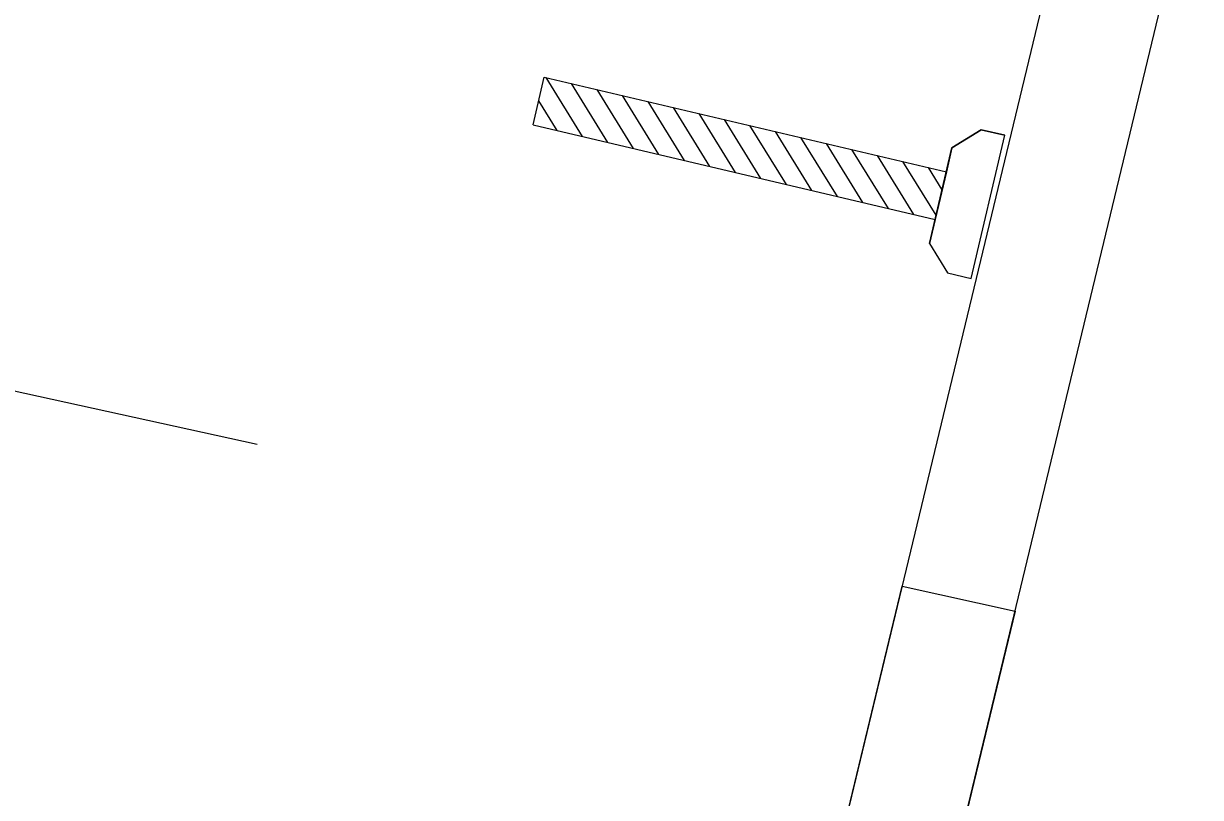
# Model space of a CAD drawing. Extents: x 14104283 to 14128447, y 8633203 to 8671666.
# Drawn here: x 14107488.72 to 14107524.41, y 8639468.15 to 8639491.6 of the extents above; entities that cross this region are included whole.
import ezdxf

# ---------------------------------------------------------------- set-up
doc = ezdxf.new("R2010")
doc.units = 0
for name, color, linetype in [('Cell', 7, 'Continuous'), ('Default', 7, 'Continuous'), ('dsnTextFinalPlan', 7, 'Continuous'), ('TC_SubstrataExistingPavement', 7, 'Continuous'), ('Terrain', 7, 'Continuous')]:
    doc.layers.add(name, color=color, linetype=linetype)

msp = doc.modelspace()

# ---------------------------------------------------------------- linework, layer by layer
at = {"layer": 'Cell'}
for p, q in [((14107504.172, 8639488.532), (14107504.512, 8639489.977)), ((14107504.512, 8639489.977), (14107516.706, 8639487.11)), ((14107505.671, 8639488.179), (14107504.565, 8639489.965)), ((14107506.444, 8639487.997), (14107505.338, 8639489.783)), ((14107507.217, 8639487.816), (14107506.111, 8639489.601)), ((14107504.898, 8639488.361), (14107504.343, 8639489.257)), ((14107507.99, 8639487.634), (14107506.885, 8639489.419)), ((14107508.763, 8639487.452), (14107507.658, 8639489.238)), ((14107509.536, 8639487.27), (14107508.431, 8639489.056)), ((14107510.309, 8639487.088), (14107509.204, 8639488.874)), ((14107504.172, 8639488.532), (14107516.366, 8639485.664)), ((14107511.082, 8639486.907), (14107509.977, 8639488.692)), ((14107511.856, 8639486.725), (14107510.75, 8639488.51)), ((14107512.629, 8639486.543), (14107511.523, 8639488.329)), ((14107513.402, 8639486.361), (14107512.296, 8639488.147)), ((14107517.763, 8639488.387), (14107516.876, 8639487.833)), ((14107516.876, 8639487.833), (14107517.763, 8639488.387)), ((14107517.461, 8639483.881), (14107518.481, 8639488.218)), ((14107517.461, 8639483.881), (14107518.481, 8639488.218)), ((14107518.481, 8639488.218), (14107517.763, 8639488.387)), ((14107517.763, 8639488.387), (14107518.481, 8639488.218)), ((14107514.175, 8639486.179), (14107513.069, 8639487.965)), ((14107514.948, 8639485.998), (14107513.842, 8639487.783)), ((14107516.196, 8639484.941), (14107516.876, 8639487.833)), ((14107516.876, 8639487.833), (14107516.706, 8639487.11)), ((14107515.721, 8639485.816), (14107514.615, 8639487.601)), ((14107516.396, 8639485.792), (14107515.388, 8639487.42)), ((14107516.578, 8639486.565), (14107516.161, 8639487.238)), ((14107516.706, 8639487.11), (14107516.366, 8639485.664)), ((14107516.366, 8639485.664), (14107516.196, 8639484.941)), ((14107516.196, 8639484.941), (14107516.743, 8639484.05)), ((14107516.196, 8639484.941), (14107516.743, 8639484.05)), ((14107516.743, 8639484.05), (14107517.461, 8639483.881)), ((14107516.743, 8639484.05), (14107517.461, 8639483.881))]:
    msp.add_line(p, q, dxfattribs=at)
at = {"layer": 'Default'}
msp.add_lwpolyline([(14107504.828, 8639427.716), (14107509.744, 8639451.209), (14107515.368, 8639474.546), (14107518.787, 8639473.794), (14107513.163, 8639450.458), (14107508.246, 8639426.965)], close=True, dxfattribs=at)
at = {"layer": 'dsnTextFinalPlan'}
msp.add_line((14107495.809, 8639478.843), (14107471.589, 8639484.165), dxfattribs=at)
at = {"layer": 'TC_SubstrataExistingPavement'}
msp.add_line((14107513.163, 8639450.458), (14107524.411, 8639497.131), dxfattribs=at)
at = {"layer": 'Terrain'}
msp.add_line((14107509.741, 8639451.197), (14107520.993, 8639497.882), dxfattribs=at)

doc.saveas('drawing.dxf')
